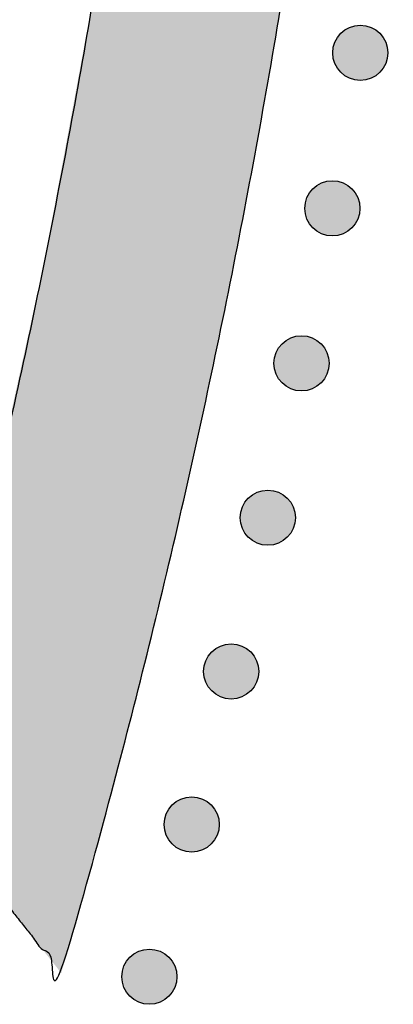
# Model space of a CAD drawing. Header units: millimetres. Extents: x -3873 to -97, y 912 to 4165.
# Tile 234 of 656: x -2815 to -2791, y 1305 to 1368. Entities that reach past the tile are written whole.
import ezdxf

# ---------------------------------------------------------------- set-up
doc = ezdxf.new("R2010")
doc.units = ezdxf.units.MM
doc.layers.add('pattern', color=7, linetype='Continuous', true_color=0x000000)

msp = doc.modelspace()

# ---------------------------------------------------------------- hatches: boundary and pattern name
at = {"layer": 'pattern'}
for points in [[(-2802.732, 1457.293), (-2803.015, 1439.786), (-2803.884, 1422.269), (-2805.338, 1404.772), (-2807.376, 1387.322), (-2809.996, 1369.951), (-2813.193, 1352.687), (-2816.96, 1335.558), (-2821.289, 1318.592), (-2812.087, 1307.002), (-2809.519, 1316.141), (-2807.111, 1325.334), (-2804.863, 1334.578), (-2802.777, 1343.866), (-2800.855, 1353.196), (-2799.097, 1362.563), (-2797.506, 1371.963), (-2796.081, 1381.391), (-2794.823, 1390.842), (-2793.733, 1400.313), (-2792.812, 1409.799), (-2792.059, 1419.295), (-2791.475, 1428.797), (-2791.059, 1438.301), (-2790.811, 1447.801), (-2790.803, 1466.807), (-2791.042, 1476.308), (-2791.45, 1485.812), (-2792.026, 1495.314), (-2792.771, 1504.811), (-2793.684, 1514.298), (-2794.765, 1523.77), (-2796.015, 1533.222), (-2797.431, 1542.651), (-2799.015, 1552.052), (-2800.764, 1561.421), (-2802.678, 1570.753), (-2804.756, 1580.043), (-2806.996, 1589.288), (-2809.396, 1598.483), (-2811.956, 1607.625), (-2821.168, 1596.043), (-2816.854, 1579.073), (-2813.102, 1561.941), (-2809.92, 1544.674), (-2807.315, 1527.3), (-2805.292, 1509.85), (-2803.853, 1492.351), (-2803, 1474.833), (-2802.732, 1457.326)], [(-2794.104, 1364.933), (-2794.076, 1364.906), (-2794.047, 1364.879), (-2794.017, 1364.852), (-2793.987, 1364.826), (-2793.955, 1364.8), (-2793.923, 1364.775), (-2793.889, 1364.75), (-2793.855, 1364.726), (-2793.82, 1364.703), (-2793.784, 1364.68), (-2793.748, 1364.658), (-2793.711, 1364.637), (-2793.673, 1364.616), (-2793.634, 1364.597), (-2793.595, 1364.578), (-2793.554, 1364.56), (-2793.514, 1364.543), (-2793.472, 1364.527), (-2793.43, 1364.512), (-2793.388, 1364.497), (-2793.345, 1364.484), (-2793.301, 1364.472), (-2793.258, 1364.461), (-2793.213, 1364.452), (-2793.169, 1364.443), (-2793.124, 1364.435), (-2793.078, 1364.429), (-2793.033, 1364.423), (-2792.987, 1364.419), (-2792.942, 1364.416), (-2792.896, 1364.414), (-2792.85, 1364.414), (-2792.804, 1364.414), (-2792.758, 1364.416), (-2792.712, 1364.419), (-2792.666, 1364.423), (-2792.621, 1364.429), (-2792.576, 1364.435), (-2792.531, 1364.443), (-2792.486, 1364.452), (-2792.442, 1364.461), (-2792.398, 1364.472), (-2792.354, 1364.484), (-2792.311, 1364.498), (-2792.269, 1364.512), (-2792.227, 1364.527), (-2792.186, 1364.543), (-2792.145, 1364.56), (-2792.105, 1364.578), (-2792.065, 1364.597), (-2792.027, 1364.616), (-2791.989, 1364.637), (-2791.951, 1364.658), (-2791.915, 1364.68), (-2791.879, 1364.703), (-2791.844, 1364.726), (-2791.81, 1364.75), (-2791.777, 1364.775), (-2791.745, 1364.8), (-2791.713, 1364.826), (-2791.682, 1364.852), (-2791.652, 1364.879), (-2791.623, 1364.906), (-2791.595, 1364.934), (-2791.568, 1364.962), (-2791.54, 1364.991), (-2791.514, 1365.021), (-2791.487, 1365.051), (-2791.462, 1365.083), (-2791.436, 1365.116), (-2791.412, 1365.149), (-2791.388, 1365.183), (-2791.364, 1365.218), (-2791.342, 1365.254), (-2791.32, 1365.29), (-2791.298, 1365.327), (-2791.278, 1365.365), (-2791.258, 1365.404), (-2791.239, 1365.444), (-2791.221, 1365.484), (-2791.204, 1365.524), (-2791.188, 1365.566), (-2791.173, 1365.608), (-2791.159, 1365.65), (-2791.146, 1365.693), (-2791.134, 1365.737), (-2791.123, 1365.78), (-2791.113, 1365.825), (-2791.104, 1365.869), (-2791.097, 1365.914), (-2791.09, 1365.96), (-2791.085, 1366.005), (-2791.081, 1366.051), (-2791.078, 1366.097), (-2791.076, 1366.142), (-2791.076, 1366.188), (-2791.076, 1366.234), (-2791.078, 1366.28), (-2791.081, 1366.326), (-2791.085, 1366.372), (-2791.09, 1366.417), (-2791.097, 1366.462), (-2791.104, 1366.507), (-2791.113, 1366.552), (-2791.123, 1366.596), (-2791.134, 1366.64), (-2791.146, 1366.684), (-2791.159, 1366.727), (-2791.173, 1366.769), (-2791.188, 1366.811), (-2791.205, 1366.852), (-2791.222, 1366.893), (-2791.24, 1366.933), (-2791.258, 1366.973), (-2791.278, 1367.011), (-2791.299, 1367.049), (-2791.32, 1367.087), (-2791.342, 1367.123), (-2791.365, 1367.159), (-2791.388, 1367.194), (-2791.412, 1367.228), (-2791.437, 1367.261), (-2791.462, 1367.294), (-2791.488, 1367.325), (-2791.514, 1367.356), (-2791.541, 1367.386), (-2791.568, 1367.415), (-2791.595, 1367.443), (-2791.623, 1367.47), (-2791.653, 1367.498), (-2791.682, 1367.524), (-2791.713, 1367.551), (-2791.745, 1367.576), (-2791.777, 1367.602), (-2791.81, 1367.626), (-2791.845, 1367.65), (-2791.88, 1367.674), (-2791.915, 1367.696), (-2791.952, 1367.718), (-2791.989, 1367.74), (-2792.027, 1367.76), (-2792.066, 1367.78), (-2792.105, 1367.799), (-2792.145, 1367.817), (-2792.186, 1367.834), (-2792.227, 1367.85), (-2792.269, 1367.865), (-2792.312, 1367.879), (-2792.355, 1367.892), (-2792.398, 1367.904), (-2792.442, 1367.915), (-2792.486, 1367.925), (-2792.531, 1367.934), (-2792.576, 1367.941), (-2792.621, 1367.948), (-2792.667, 1367.953), (-2792.712, 1367.957), (-2792.758, 1367.96), (-2792.804, 1367.962), (-2792.85, 1367.963), (-2792.896, 1367.962), (-2792.942, 1367.96), (-2792.988, 1367.957), (-2793.033, 1367.953), (-2793.079, 1367.948), (-2793.124, 1367.941), (-2793.169, 1367.934), (-2793.214, 1367.925), (-2793.258, 1367.915), (-2793.302, 1367.904), (-2793.345, 1367.892), (-2793.388, 1367.879), (-2793.431, 1367.865), (-2793.473, 1367.85), (-2793.514, 1367.834), (-2793.555, 1367.817), (-2793.595, 1367.799), (-2793.634, 1367.78), (-2793.673, 1367.76), (-2793.711, 1367.74), (-2793.748, 1367.718), (-2793.785, 1367.696), (-2793.82, 1367.674), (-2793.855, 1367.65), (-2793.889, 1367.626), (-2793.923, 1367.601), (-2793.955, 1367.576), (-2793.987, 1367.55), (-2794.018, 1367.524), (-2794.047, 1367.497), (-2794.076, 1367.47), (-2794.105, 1367.443), (-2794.132, 1367.415), (-2794.159, 1367.386), (-2794.186, 1367.356), (-2794.212, 1367.325), (-2794.238, 1367.293), (-2794.263, 1367.261), (-2794.288, 1367.228), (-2794.312, 1367.193), (-2794.335, 1367.159), (-2794.358, 1367.123), (-2794.38, 1367.086), (-2794.401, 1367.049), (-2794.422, 1367.011), (-2794.442, 1366.972), (-2794.46, 1366.933), (-2794.478, 1366.893), (-2794.495, 1366.852), (-2794.511, 1366.811), (-2794.527, 1366.769), (-2794.541, 1366.726), (-2794.554, 1366.683), (-2794.566, 1366.64), (-2794.577, 1366.596), (-2794.587, 1366.552), (-2794.595, 1366.507), (-2794.603, 1366.462), (-2794.609, 1366.417), (-2794.615, 1366.371), (-2794.619, 1366.326), (-2794.622, 1366.28), (-2794.624, 1366.234), (-2794.624, 1366.188), (-2794.624, 1366.142), (-2794.622, 1366.096), (-2794.619, 1366.05), (-2794.615, 1366.005), (-2794.609, 1365.959), (-2794.603, 1365.914), (-2794.595, 1365.869), (-2794.586, 1365.824), (-2794.577, 1365.78), (-2794.566, 1365.736), (-2794.554, 1365.693), (-2794.541, 1365.65), (-2794.526, 1365.607), (-2794.511, 1365.565), (-2794.495, 1365.524), (-2794.478, 1365.483), (-2794.46, 1365.443), (-2794.441, 1365.404), (-2794.422, 1365.365), (-2794.401, 1365.327), (-2794.38, 1365.29), (-2794.358, 1365.253), (-2794.335, 1365.218), (-2794.312, 1365.183), (-2794.288, 1365.149), (-2794.263, 1365.115), (-2794.238, 1365.083), (-2794.212, 1365.051), (-2794.186, 1365.021), (-2794.159, 1364.991), (-2794.132, 1364.962)], [(-2795.901, 1354.93), (-2795.873, 1354.902), (-2795.844, 1354.875), (-2795.814, 1354.849), (-2795.783, 1354.822), (-2795.752, 1354.797), (-2795.719, 1354.771), (-2795.686, 1354.747), (-2795.652, 1354.723), (-2795.617, 1354.699), (-2795.581, 1354.677), (-2795.545, 1354.654), (-2795.507, 1354.633), (-2795.469, 1354.613), (-2795.431, 1354.593), (-2795.391, 1354.574), (-2795.351, 1354.556), (-2795.31, 1354.539), (-2795.269, 1354.523), (-2795.227, 1354.508), (-2795.184, 1354.494), (-2795.142, 1354.481), (-2795.098, 1354.469), (-2795.054, 1354.458), (-2795.01, 1354.448), (-2794.965, 1354.439), (-2794.92, 1354.432), (-2794.875, 1354.425), (-2794.83, 1354.42), (-2794.784, 1354.416), (-2794.738, 1354.413), (-2794.692, 1354.411), (-2794.646, 1354.41), (-2794.6, 1354.411), (-2794.554, 1354.413), (-2794.509, 1354.416), (-2794.463, 1354.42), (-2794.418, 1354.425), (-2794.372, 1354.432), (-2794.327, 1354.439), (-2794.283, 1354.448), (-2794.238, 1354.458), (-2794.194, 1354.469), (-2794.151, 1354.481), (-2794.108, 1354.494), (-2794.066, 1354.508), (-2794.024, 1354.523), (-2793.982, 1354.539), (-2793.942, 1354.556), (-2793.901, 1354.574), (-2793.862, 1354.593), (-2793.823, 1354.613), (-2793.785, 1354.633), (-2793.748, 1354.655), (-2793.712, 1354.677), (-2793.676, 1354.699), (-2793.641, 1354.723), (-2793.607, 1354.747), (-2793.574, 1354.772), (-2793.541, 1354.797), (-2793.509, 1354.823), (-2793.479, 1354.849), (-2793.449, 1354.875), (-2793.42, 1354.903), (-2793.392, 1354.93), (-2793.364, 1354.958), (-2793.337, 1354.987), (-2793.31, 1355.017), (-2793.284, 1355.048), (-2793.258, 1355.08), (-2793.233, 1355.112), (-2793.208, 1355.145), (-2793.184, 1355.179), (-2793.161, 1355.214), (-2793.138, 1355.25), (-2793.116, 1355.287), (-2793.095, 1355.324), (-2793.074, 1355.362), (-2793.055, 1355.401), (-2793.036, 1355.44), (-2793.018, 1355.48), (-2793.001, 1355.521), (-2792.985, 1355.562), (-2792.97, 1355.604), (-2792.956, 1355.647), (-2792.943, 1355.69), (-2792.931, 1355.733), (-2792.92, 1355.777), (-2792.91, 1355.821), (-2792.901, 1355.866), (-2792.893, 1355.911), (-2792.887, 1355.956), (-2792.882, 1356.002), (-2792.877, 1356.047), (-2792.874, 1356.093), (-2792.873, 1356.139), (-2792.872, 1356.185), (-2792.873, 1356.231), (-2792.874, 1356.277), (-2792.877, 1356.322), (-2792.882, 1356.368), (-2792.887, 1356.414), (-2792.893, 1356.459), (-2792.901, 1356.504), (-2792.91, 1356.548), (-2792.92, 1356.593), (-2792.931, 1356.637), (-2792.943, 1356.68), (-2792.956, 1356.723), (-2792.97, 1356.766), (-2792.985, 1356.807), (-2793.001, 1356.849), (-2793.018, 1356.89), (-2793.036, 1356.93), (-2793.055, 1356.969), (-2793.075, 1357.008), (-2793.095, 1357.046), (-2793.116, 1357.083), (-2793.138, 1357.12), (-2793.161, 1357.155), (-2793.185, 1357.19), (-2793.209, 1357.224), (-2793.233, 1357.258), (-2793.258, 1357.29), (-2793.284, 1357.322), (-2793.31, 1357.352), (-2793.337, 1357.382), (-2793.364, 1357.411), (-2793.392, 1357.439), (-2793.42, 1357.467), (-2793.449, 1357.494), (-2793.479, 1357.521), (-2793.51, 1357.547), (-2793.541, 1357.573), (-2793.574, 1357.598), (-2793.607, 1357.623), (-2793.641, 1357.647), (-2793.676, 1357.67), (-2793.712, 1357.693), (-2793.748, 1357.715), (-2793.786, 1357.736), (-2793.824, 1357.757), (-2793.862, 1357.776), (-2793.902, 1357.795), (-2793.942, 1357.813), (-2793.983, 1357.83), (-2794.024, 1357.846), (-2794.066, 1357.861), (-2794.108, 1357.875), (-2794.151, 1357.889), (-2794.195, 1357.901), (-2794.239, 1357.912), (-2794.283, 1357.921), (-2794.328, 1357.93), (-2794.373, 1357.938), (-2794.418, 1357.944), (-2794.463, 1357.95), (-2794.509, 1357.954), (-2794.555, 1357.957), (-2794.601, 1357.958), (-2794.647, 1357.959), (-2794.692, 1357.958), (-2794.738, 1357.957), (-2794.784, 1357.954), (-2794.83, 1357.95), (-2794.875, 1357.944), (-2794.921, 1357.938), (-2794.965, 1357.93), (-2795.01, 1357.921), (-2795.054, 1357.911), (-2795.098, 1357.901), (-2795.142, 1357.888), (-2795.185, 1357.875), (-2795.227, 1357.861), (-2795.269, 1357.846), (-2795.311, 1357.83), (-2795.351, 1357.813), (-2795.391, 1357.795), (-2795.431, 1357.776), (-2795.47, 1357.757), (-2795.508, 1357.736), (-2795.545, 1357.715), (-2795.581, 1357.693), (-2795.617, 1357.67), (-2795.652, 1357.647), (-2795.686, 1357.623), (-2795.719, 1357.598), (-2795.752, 1357.573), (-2795.783, 1357.547), (-2795.814, 1357.521), (-2795.844, 1357.494), (-2795.873, 1357.467), (-2795.901, 1357.439), (-2795.929, 1357.411), (-2795.956, 1357.382), (-2795.983, 1357.352), (-2796.009, 1357.321), (-2796.035, 1357.29), (-2796.06, 1357.257), (-2796.084, 1357.224), (-2796.108, 1357.19), (-2796.132, 1357.155), (-2796.155, 1357.119), (-2796.177, 1357.083), (-2796.198, 1357.046), (-2796.218, 1357.008), (-2796.238, 1356.969), (-2796.257, 1356.929), (-2796.275, 1356.889), (-2796.292, 1356.849), (-2796.308, 1356.807), (-2796.323, 1356.765), (-2796.337, 1356.723), (-2796.35, 1356.68), (-2796.362, 1356.636), (-2796.373, 1356.592), (-2796.383, 1356.548), (-2796.392, 1356.503), (-2796.399, 1356.459), (-2796.406, 1356.413), (-2796.411, 1356.368), (-2796.415, 1356.322), (-2796.418, 1356.276), (-2796.42, 1356.23), (-2796.421, 1356.185), (-2796.42, 1356.139), (-2796.418, 1356.093), (-2796.415, 1356.047), (-2796.411, 1356.001), (-2796.406, 1355.956), (-2796.399, 1355.911), (-2796.392, 1355.866), (-2796.383, 1355.821), (-2796.373, 1355.777), (-2796.362, 1355.733), (-2796.35, 1355.689), (-2796.337, 1355.646), (-2796.323, 1355.604), (-2796.308, 1355.562), (-2796.292, 1355.521), (-2796.275, 1355.48), (-2796.257, 1355.44), (-2796.238, 1355.4), (-2796.218, 1355.362), (-2796.198, 1355.324), (-2796.176, 1355.286), (-2796.154, 1355.25), (-2796.132, 1355.214), (-2796.108, 1355.179), (-2796.084, 1355.145), (-2796.06, 1355.112), (-2796.034, 1355.079), (-2796.009, 1355.048), (-2795.982, 1355.017), (-2795.956, 1354.987), (-2795.928, 1354.958)], [(-2797.884, 1344.962), (-2797.856, 1344.934), (-2797.827, 1344.907), (-2797.797, 1344.88), (-2797.766, 1344.854), (-2797.735, 1344.828), (-2797.702, 1344.803), (-2797.669, 1344.779), (-2797.635, 1344.754), (-2797.6, 1344.731), (-2797.564, 1344.708), (-2797.528, 1344.686), (-2797.491, 1344.665), (-2797.453, 1344.645), (-2797.414, 1344.625), (-2797.374, 1344.606), (-2797.334, 1344.588), (-2797.294, 1344.571), (-2797.252, 1344.555), (-2797.21, 1344.54), (-2797.168, 1344.526), (-2797.125, 1344.513), (-2797.081, 1344.501), (-2797.037, 1344.49), (-2796.993, 1344.48), (-2796.948, 1344.471), (-2796.904, 1344.463), (-2796.858, 1344.457), (-2796.813, 1344.452), (-2796.767, 1344.448), (-2796.721, 1344.445), (-2796.675, 1344.443), (-2796.63, 1344.442), (-2796.584, 1344.443), (-2796.538, 1344.445), (-2796.492, 1344.448), (-2796.446, 1344.452), (-2796.401, 1344.457), (-2796.356, 1344.464), (-2796.311, 1344.471), (-2796.266, 1344.48), (-2796.222, 1344.49), (-2796.178, 1344.501), (-2796.134, 1344.513), (-2796.091, 1344.526), (-2796.049, 1344.54), (-2796.007, 1344.555), (-2795.966, 1344.571), (-2795.925, 1344.588), (-2795.885, 1344.606), (-2795.845, 1344.625), (-2795.807, 1344.645), (-2795.769, 1344.665), (-2795.731, 1344.686), (-2795.695, 1344.709), (-2795.659, 1344.731), (-2795.624, 1344.755), (-2795.59, 1344.779), (-2795.557, 1344.803), (-2795.524, 1344.829), (-2795.493, 1344.854), (-2795.462, 1344.881), (-2795.432, 1344.907), (-2795.403, 1344.934), (-2795.375, 1344.962), (-2795.347, 1344.99), (-2795.32, 1345.019), (-2795.294, 1345.049), (-2795.267, 1345.08), (-2795.242, 1345.111), (-2795.216, 1345.144), (-2795.192, 1345.177), (-2795.168, 1345.211), (-2795.144, 1345.246), (-2795.122, 1345.282), (-2795.099, 1345.318), (-2795.078, 1345.356), (-2795.058, 1345.394), (-2795.038, 1345.432), (-2795.019, 1345.472), (-2795.001, 1345.512), (-2794.984, 1345.553), (-2794.968, 1345.594), (-2794.953, 1345.636), (-2794.939, 1345.678), (-2794.926, 1345.721), (-2794.914, 1345.765), (-2794.903, 1345.809), (-2794.893, 1345.853), (-2794.884, 1345.898), (-2794.877, 1345.943), (-2794.87, 1345.988), (-2794.865, 1346.033), (-2794.861, 1346.079), (-2794.858, 1346.125), (-2794.856, 1346.171), (-2794.855, 1346.217), (-2794.856, 1346.263), (-2794.858, 1346.309), (-2794.861, 1346.354), (-2794.865, 1346.4), (-2794.87, 1346.445), (-2794.877, 1346.491), (-2794.884, 1346.536), (-2794.893, 1346.58), (-2794.903, 1346.625), (-2794.914, 1346.668), (-2794.926, 1346.712), (-2794.939, 1346.755), (-2794.953, 1346.797), (-2794.968, 1346.839), (-2794.984, 1346.881), (-2795.001, 1346.921), (-2795.019, 1346.961), (-2795.038, 1347.001), (-2795.058, 1347.04), (-2795.078, 1347.078), (-2795.1, 1347.115), (-2795.122, 1347.151), (-2795.144, 1347.187), (-2795.168, 1347.222), (-2795.192, 1347.256), (-2795.217, 1347.289), (-2795.242, 1347.322), (-2795.268, 1347.353), (-2795.294, 1347.384), (-2795.321, 1347.414), (-2795.348, 1347.443), (-2795.375, 1347.471), (-2795.403, 1347.499), (-2795.432, 1347.526), (-2795.462, 1347.553), (-2795.493, 1347.579), (-2795.525, 1347.605), (-2795.557, 1347.63), (-2795.59, 1347.655), (-2795.624, 1347.679), (-2795.659, 1347.702), (-2795.695, 1347.725), (-2795.732, 1347.747), (-2795.769, 1347.768), (-2795.807, 1347.789), (-2795.846, 1347.808), (-2795.885, 1347.827), (-2795.925, 1347.845), (-2795.966, 1347.862), (-2796.007, 1347.878), (-2796.049, 1347.893), (-2796.092, 1347.907), (-2796.135, 1347.92), (-2796.178, 1347.932), (-2796.222, 1347.943), (-2796.266, 1347.953), (-2796.311, 1347.962), (-2796.356, 1347.97), (-2796.401, 1347.976), (-2796.447, 1347.981), (-2796.492, 1347.986), (-2796.538, 1347.988), (-2796.584, 1347.99), (-2796.63, 1347.991), (-2796.676, 1347.99), (-2796.722, 1347.988), (-2796.767, 1347.986), (-2796.813, 1347.981), (-2796.859, 1347.976), (-2796.904, 1347.97), (-2796.949, 1347.962), (-2796.993, 1347.953), (-2797.038, 1347.943), (-2797.082, 1347.932), (-2797.125, 1347.92), (-2797.168, 1347.907), (-2797.211, 1347.893), (-2797.252, 1347.878), (-2797.294, 1347.862), (-2797.335, 1347.845), (-2797.375, 1347.827), (-2797.414, 1347.808), (-2797.453, 1347.788), (-2797.491, 1347.768), (-2797.528, 1347.747), (-2797.565, 1347.725), (-2797.6, 1347.702), (-2797.635, 1347.678), (-2797.669, 1347.654), (-2797.703, 1347.63), (-2797.735, 1347.605), (-2797.767, 1347.579), (-2797.797, 1347.552), (-2797.827, 1347.526), (-2797.856, 1347.499), (-2797.884, 1347.471), (-2797.912, 1347.443), (-2797.939, 1347.414), (-2797.966, 1347.384), (-2797.992, 1347.353), (-2798.018, 1347.322), (-2798.043, 1347.289), (-2798.068, 1347.256), (-2798.092, 1347.222), (-2798.115, 1347.187), (-2798.138, 1347.151), (-2798.16, 1347.115), (-2798.181, 1347.077), (-2798.202, 1347.039), (-2798.221, 1347.001), (-2798.24, 1346.961), (-2798.258, 1346.921), (-2798.275, 1346.88), (-2798.291, 1346.839), (-2798.306, 1346.797), (-2798.32, 1346.755), (-2798.334, 1346.712), (-2798.346, 1346.668), (-2798.357, 1346.624), (-2798.366, 1346.58), (-2798.375, 1346.535), (-2798.383, 1346.49), (-2798.389, 1346.445), (-2798.395, 1346.4), (-2798.399, 1346.354), (-2798.402, 1346.308), (-2798.403, 1346.262), (-2798.404, 1346.216), (-2798.403, 1346.17), (-2798.402, 1346.125), (-2798.399, 1346.079), (-2798.395, 1346.033), (-2798.389, 1345.988), (-2798.383, 1345.942), (-2798.375, 1345.897), (-2798.366, 1345.853), (-2798.356, 1345.809), (-2798.346, 1345.765), (-2798.333, 1345.721), (-2798.32, 1345.678), (-2798.306, 1345.636), (-2798.291, 1345.594), (-2798.275, 1345.552), (-2798.258, 1345.512), (-2798.24, 1345.472), (-2798.221, 1345.432), (-2798.202, 1345.393), (-2798.181, 1345.355), (-2798.16, 1345.318), (-2798.138, 1345.282), (-2798.115, 1345.246), (-2798.092, 1345.211), (-2798.068, 1345.177), (-2798.043, 1345.144), (-2798.018, 1345.111), (-2797.992, 1345.08), (-2797.966, 1345.049), (-2797.939, 1345.019), (-2797.912, 1344.99)], [(-2800.054, 1335.032), (-2800.025, 1335.005), (-2799.996, 1334.978), (-2799.967, 1334.951), (-2799.936, 1334.925), (-2799.904, 1334.899), (-2799.872, 1334.874), (-2799.838, 1334.849), (-2799.804, 1334.825), (-2799.769, 1334.802), (-2799.734, 1334.779), (-2799.697, 1334.757), (-2799.66, 1334.736), (-2799.622, 1334.715), (-2799.583, 1334.696), (-2799.544, 1334.677), (-2799.504, 1334.659), (-2799.463, 1334.642), (-2799.422, 1334.626), (-2799.38, 1334.611), (-2799.337, 1334.596), (-2799.294, 1334.583), (-2799.251, 1334.571), (-2799.207, 1334.56), (-2799.163, 1334.551), (-2799.118, 1334.542), (-2799.073, 1334.534), (-2799.028, 1334.528), (-2798.982, 1334.522), (-2798.937, 1334.518), (-2798.891, 1334.515), (-2798.845, 1334.514), (-2798.799, 1334.513), (-2798.753, 1334.514), (-2798.707, 1334.515), (-2798.661, 1334.518), (-2798.616, 1334.522), (-2798.57, 1334.528), (-2798.525, 1334.534), (-2798.48, 1334.542), (-2798.435, 1334.551), (-2798.391, 1334.56), (-2798.347, 1334.571), (-2798.304, 1334.583), (-2798.261, 1334.597), (-2798.218, 1334.611), (-2798.176, 1334.626), (-2798.135, 1334.642), (-2798.094, 1334.659), (-2798.054, 1334.677), (-2798.015, 1334.696), (-2797.976, 1334.715), (-2797.938, 1334.736), (-2797.901, 1334.757), (-2797.864, 1334.779), (-2797.828, 1334.802), (-2797.794, 1334.825), (-2797.759, 1334.849), (-2797.726, 1334.874), (-2797.694, 1334.899), (-2797.662, 1334.925), (-2797.631, 1334.951), (-2797.602, 1334.978), (-2797.573, 1335.005), (-2797.544, 1335.033), (-2797.517, 1335.061), (-2797.49, 1335.09), (-2797.463, 1335.12), (-2797.437, 1335.151), (-2797.411, 1335.182), (-2797.386, 1335.215), (-2797.361, 1335.248), (-2797.337, 1335.282), (-2797.314, 1335.317), (-2797.291, 1335.353), (-2797.269, 1335.389), (-2797.248, 1335.426), (-2797.227, 1335.464), (-2797.207, 1335.503), (-2797.189, 1335.543), (-2797.171, 1335.583), (-2797.154, 1335.623), (-2797.138, 1335.665), (-2797.122, 1335.707), (-2797.108, 1335.749), (-2797.095, 1335.792), (-2797.083, 1335.836), (-2797.072, 1335.879), (-2797.062, 1335.924), (-2797.054, 1335.968), (-2797.046, 1336.013), (-2797.04, 1336.059), (-2797.034, 1336.104), (-2797.03, 1336.15), (-2797.027, 1336.196), (-2797.025, 1336.241), (-2797.025, 1336.287), (-2797.025, 1336.333), (-2797.027, 1336.379), (-2797.03, 1336.425), (-2797.034, 1336.471), (-2797.04, 1336.516), (-2797.046, 1336.561), (-2797.054, 1336.606), (-2797.062, 1336.651), (-2797.072, 1336.695), (-2797.083, 1336.739), (-2797.095, 1336.783), (-2797.108, 1336.826), (-2797.123, 1336.868), (-2797.138, 1336.91), (-2797.154, 1336.951), (-2797.171, 1336.992), (-2797.189, 1337.032), (-2797.208, 1337.072), (-2797.227, 1337.11), (-2797.248, 1337.148), (-2797.269, 1337.186), (-2797.291, 1337.222), (-2797.314, 1337.258), (-2797.337, 1337.293), (-2797.361, 1337.327), (-2797.386, 1337.36), (-2797.411, 1337.393), (-2797.437, 1337.424), (-2797.463, 1337.455), (-2797.49, 1337.485), (-2797.517, 1337.514), (-2797.545, 1337.542), (-2797.573, 1337.569), (-2797.602, 1337.597), (-2797.632, 1337.623), (-2797.662, 1337.65), (-2797.694, 1337.675), (-2797.726, 1337.701), (-2797.76, 1337.725), (-2797.794, 1337.749), (-2797.829, 1337.773), (-2797.864, 1337.795), (-2797.901, 1337.817), (-2797.938, 1337.839), (-2797.976, 1337.859), (-2798.015, 1337.879), (-2798.054, 1337.898), (-2798.094, 1337.916), (-2798.135, 1337.933), (-2798.177, 1337.949), (-2798.219, 1337.964), (-2798.261, 1337.978), (-2798.304, 1337.991), (-2798.347, 1338.003), (-2798.391, 1338.014), (-2798.436, 1338.024), (-2798.48, 1338.033), (-2798.525, 1338.04), (-2798.571, 1338.047), (-2798.616, 1338.052), (-2798.662, 1338.056), (-2798.707, 1338.059), (-2798.753, 1338.061), (-2798.799, 1338.062), (-2798.845, 1338.061), (-2798.891, 1338.059), (-2798.937, 1338.056), (-2798.982, 1338.052), (-2799.028, 1338.047), (-2799.073, 1338.04), (-2799.118, 1338.033), (-2799.163, 1338.024), (-2799.207, 1338.014), (-2799.251, 1338.003), (-2799.294, 1337.991), (-2799.337, 1337.978), (-2799.38, 1337.964), (-2799.422, 1337.949), (-2799.463, 1337.933), (-2799.504, 1337.916), (-2799.544, 1337.898), (-2799.583, 1337.879), (-2799.622, 1337.859), (-2799.66, 1337.839), (-2799.697, 1337.817), (-2799.734, 1337.795), (-2799.77, 1337.773), (-2799.805, 1337.749), (-2799.839, 1337.725), (-2799.872, 1337.7), (-2799.904, 1337.675), (-2799.936, 1337.649), (-2799.967, 1337.623), (-2799.997, 1337.596), (-2800.026, 1337.569), (-2800.054, 1337.542), (-2800.081, 1337.514), (-2800.108, 1337.485), (-2800.135, 1337.455), (-2800.161, 1337.424), (-2800.187, 1337.392), (-2800.212, 1337.36), (-2800.237, 1337.327), (-2800.261, 1337.292), (-2800.285, 1337.258), (-2800.307, 1337.222), (-2800.329, 1337.185), (-2800.351, 1337.148), (-2800.371, 1337.11), (-2800.391, 1337.071), (-2800.41, 1337.032), (-2800.428, 1336.992), (-2800.445, 1336.951), (-2800.461, 1336.91), (-2800.476, 1336.868), (-2800.49, 1336.825), (-2800.503, 1336.782), (-2800.515, 1336.739), (-2800.526, 1336.695), (-2800.536, 1336.651), (-2800.545, 1336.606), (-2800.552, 1336.561), (-2800.559, 1336.516), (-2800.564, 1336.47), (-2800.568, 1336.425), (-2800.571, 1336.379), (-2800.573, 1336.333), (-2800.573, 1336.287), (-2800.573, 1336.241), (-2800.571, 1336.195), (-2800.568, 1336.149), (-2800.564, 1336.104), (-2800.559, 1336.058), (-2800.552, 1336.013), (-2800.544, 1335.968), (-2800.536, 1335.924), (-2800.526, 1335.879), (-2800.515, 1335.835), (-2800.503, 1335.792), (-2800.49, 1335.749), (-2800.476, 1335.706), (-2800.461, 1335.664), (-2800.444, 1335.623), (-2800.427, 1335.582), (-2800.409, 1335.542), (-2800.391, 1335.503), (-2800.371, 1335.464), (-2800.35, 1335.426), (-2800.329, 1335.389), (-2800.307, 1335.352), (-2800.284, 1335.317), (-2800.261, 1335.282), (-2800.237, 1335.248), (-2800.212, 1335.214), (-2800.187, 1335.182), (-2800.161, 1335.15), (-2800.135, 1335.12), (-2800.108, 1335.09), (-2800.081, 1335.061)], [(-2802.408, 1325.145), (-2802.38, 1325.118), (-2802.351, 1325.091), (-2802.321, 1325.064), (-2802.29, 1325.038), (-2802.259, 1325.012), (-2802.226, 1324.987), (-2802.193, 1324.962), (-2802.159, 1324.938), (-2802.124, 1324.915), (-2802.088, 1324.892), (-2802.052, 1324.87), (-2802.015, 1324.849), (-2801.977, 1324.828), (-2801.938, 1324.809), (-2801.898, 1324.79), (-2801.858, 1324.772), (-2801.818, 1324.755), (-2801.776, 1324.739), (-2801.734, 1324.724), (-2801.692, 1324.709), (-2801.649, 1324.696), (-2801.605, 1324.684), (-2801.561, 1324.673), (-2801.517, 1324.664), (-2801.473, 1324.655), (-2801.428, 1324.647), (-2801.382, 1324.641), (-2801.337, 1324.635), (-2801.291, 1324.631), (-2801.245, 1324.628), (-2801.2, 1324.626), (-2801.154, 1324.626), (-2801.108, 1324.626), (-2801.062, 1324.628), (-2801.016, 1324.631), (-2800.97, 1324.635), (-2800.925, 1324.641), (-2800.88, 1324.647), (-2800.835, 1324.655), (-2800.79, 1324.664), (-2800.746, 1324.673), (-2800.702, 1324.684), (-2800.658, 1324.696), (-2800.615, 1324.71), (-2800.573, 1324.724), (-2800.531, 1324.739), (-2800.49, 1324.755), (-2800.449, 1324.772), (-2800.409, 1324.79), (-2800.369, 1324.809), (-2800.331, 1324.828), (-2800.293, 1324.849), (-2800.255, 1324.87), (-2800.219, 1324.892), (-2800.183, 1324.915), (-2800.148, 1324.938), (-2800.114, 1324.962), (-2800.081, 1324.987), (-2800.048, 1325.012), (-2800.017, 1325.038), (-2799.986, 1325.064), (-2799.956, 1325.091), (-2799.927, 1325.118), (-2799.899, 1325.146), (-2799.871, 1325.174), (-2799.844, 1325.203), (-2799.818, 1325.233), (-2799.791, 1325.263), (-2799.766, 1325.295), (-2799.74, 1325.328), (-2799.716, 1325.361), (-2799.692, 1325.395), (-2799.668, 1325.43), (-2799.646, 1325.466), (-2799.624, 1325.502), (-2799.602, 1325.539), (-2799.582, 1325.577), (-2799.562, 1325.616), (-2799.543, 1325.656), (-2799.525, 1325.696), (-2799.508, 1325.736), (-2799.492, 1325.778), (-2799.477, 1325.82), (-2799.463, 1325.862), (-2799.45, 1325.905), (-2799.438, 1325.949), (-2799.427, 1325.992), (-2799.417, 1326.037), (-2799.408, 1326.081), (-2799.401, 1326.126), (-2799.394, 1326.172), (-2799.389, 1326.217), (-2799.385, 1326.263), (-2799.382, 1326.309), (-2799.38, 1326.354), (-2799.379, 1326.4), (-2799.38, 1326.446), (-2799.382, 1326.492), (-2799.385, 1326.538), (-2799.389, 1326.584), (-2799.394, 1326.629), (-2799.401, 1326.674), (-2799.408, 1326.719), (-2799.417, 1326.764), (-2799.427, 1326.808), (-2799.438, 1326.852), (-2799.45, 1326.896), (-2799.463, 1326.939), (-2799.477, 1326.981), (-2799.492, 1327.023), (-2799.508, 1327.064), (-2799.525, 1327.105), (-2799.543, 1327.145), (-2799.562, 1327.185), (-2799.582, 1327.223), (-2799.602, 1327.261), (-2799.624, 1327.299), (-2799.646, 1327.335), (-2799.668, 1327.371), (-2799.692, 1327.406), (-2799.716, 1327.44), (-2799.741, 1327.473), (-2799.766, 1327.506), (-2799.792, 1327.537), (-2799.818, 1327.568), (-2799.845, 1327.598), (-2799.872, 1327.627), (-2799.899, 1327.655), (-2799.927, 1327.682), (-2799.956, 1327.71), (-2799.986, 1327.736), (-2800.017, 1327.763), (-2800.049, 1327.788), (-2800.081, 1327.814), (-2800.114, 1327.838), (-2800.148, 1327.862), (-2800.183, 1327.886), (-2800.219, 1327.908), (-2800.256, 1327.93), (-2800.293, 1327.952), (-2800.331, 1327.972), (-2800.37, 1327.992), (-2800.409, 1328.011), (-2800.449, 1328.029), (-2800.49, 1328.046), (-2800.531, 1328.062), (-2800.573, 1328.077), (-2800.616, 1328.091), (-2800.659, 1328.104), (-2800.702, 1328.116), (-2800.746, 1328.127), (-2800.79, 1328.137), (-2800.835, 1328.146), (-2800.88, 1328.153), (-2800.925, 1328.16), (-2800.971, 1328.165), (-2801.016, 1328.169), (-2801.062, 1328.172), (-2801.108, 1328.174), (-2801.154, 1328.175), (-2801.2, 1328.174), (-2801.246, 1328.172), (-2801.291, 1328.169), (-2801.337, 1328.165), (-2801.383, 1328.16), (-2801.428, 1328.153), (-2801.473, 1328.146), (-2801.517, 1328.137), (-2801.562, 1328.127), (-2801.606, 1328.116), (-2801.649, 1328.104), (-2801.692, 1328.091), (-2801.735, 1328.077), (-2801.777, 1328.062), (-2801.818, 1328.046), (-2801.859, 1328.029), (-2801.899, 1328.011), (-2801.938, 1327.992), (-2801.977, 1327.972), (-2802.015, 1327.952), (-2802.052, 1327.93), (-2802.089, 1327.908), (-2802.124, 1327.886), (-2802.159, 1327.862), (-2802.193, 1327.838), (-2802.227, 1327.813), (-2802.259, 1327.788), (-2802.291, 1327.762), (-2802.321, 1327.736), (-2802.351, 1327.709), (-2802.38, 1327.682), (-2802.408, 1327.655), (-2802.436, 1327.627), (-2802.463, 1327.598), (-2802.49, 1327.568), (-2802.516, 1327.537), (-2802.542, 1327.505), (-2802.567, 1327.473), (-2802.592, 1327.44), (-2802.616, 1327.405), (-2802.639, 1327.371), (-2802.662, 1327.335), (-2802.684, 1327.298), (-2802.705, 1327.261), (-2802.726, 1327.223), (-2802.745, 1327.184), (-2802.764, 1327.145), (-2802.782, 1327.105), (-2802.799, 1327.064), (-2802.815, 1327.023), (-2802.83, 1326.981), (-2802.845, 1326.938), (-2802.858, 1326.895), (-2802.87, 1326.852), (-2802.881, 1326.808), (-2802.89, 1326.764), (-2802.899, 1326.719), (-2802.907, 1326.674), (-2802.913, 1326.629), (-2802.919, 1326.583), (-2802.923, 1326.538), (-2802.926, 1326.492), (-2802.927, 1326.446), (-2802.928, 1326.4), (-2802.927, 1326.354), (-2802.926, 1326.308), (-2802.923, 1326.262), (-2802.919, 1326.217), (-2802.913, 1326.171), (-2802.907, 1326.126), (-2802.899, 1326.081), (-2802.89, 1326.036), (-2802.881, 1325.992), (-2802.87, 1325.948), (-2802.858, 1325.905), (-2802.844, 1325.862), (-2802.83, 1325.819), (-2802.815, 1325.777), (-2802.799, 1325.736), (-2802.782, 1325.695), (-2802.764, 1325.655), (-2802.745, 1325.616), (-2802.726, 1325.577), (-2802.705, 1325.539), (-2802.684, 1325.502), (-2802.662, 1325.465), (-2802.639, 1325.43), (-2802.616, 1325.395), (-2802.592, 1325.361), (-2802.567, 1325.327), (-2802.542, 1325.295), (-2802.516, 1325.263), (-2802.49, 1325.233), (-2802.463, 1325.203), (-2802.436, 1325.174)], [(-2804.947, 1315.304), (-2804.919, 1315.277), (-2804.89, 1315.25), (-2804.86, 1315.223), (-2804.83, 1315.197), (-2804.798, 1315.171), (-2804.766, 1315.146), (-2804.732, 1315.121), (-2804.698, 1315.097), (-2804.663, 1315.073), (-2804.628, 1315.051), (-2804.591, 1315.029), (-2804.554, 1315.007), (-2804.516, 1314.987), (-2804.477, 1314.967), (-2804.438, 1314.948), (-2804.397, 1314.931), (-2804.357, 1314.914), (-2804.315, 1314.897), (-2804.273, 1314.882), (-2804.231, 1314.868), (-2804.188, 1314.855), (-2804.145, 1314.843), (-2804.101, 1314.832), (-2804.056, 1314.822), (-2804.012, 1314.814), (-2803.967, 1314.806), (-2803.921, 1314.799), (-2803.876, 1314.794), (-2803.83, 1314.79), (-2803.785, 1314.787), (-2803.739, 1314.785), (-2803.693, 1314.785), (-2803.647, 1314.785), (-2803.601, 1314.787), (-2803.555, 1314.79), (-2803.51, 1314.794), (-2803.464, 1314.799), (-2803.419, 1314.806), (-2803.374, 1314.814), (-2803.329, 1314.822), (-2803.285, 1314.832), (-2803.241, 1314.843), (-2803.198, 1314.855), (-2803.155, 1314.868), (-2803.112, 1314.882), (-2803.07, 1314.898), (-2803.029, 1314.914), (-2802.988, 1314.931), (-2802.948, 1314.949), (-2802.909, 1314.967), (-2802.87, 1314.987), (-2802.832, 1315.008), (-2802.795, 1315.029), (-2802.758, 1315.051), (-2802.722, 1315.074), (-2802.687, 1315.097), (-2802.653, 1315.121), (-2802.62, 1315.146), (-2802.588, 1315.171), (-2802.556, 1315.197), (-2802.525, 1315.223), (-2802.495, 1315.25), (-2802.466, 1315.277), (-2802.438, 1315.304), (-2802.411, 1315.333), (-2802.383, 1315.362), (-2802.357, 1315.391), (-2802.331, 1315.422), (-2802.305, 1315.454), (-2802.28, 1315.486), (-2802.255, 1315.52), (-2802.231, 1315.554), (-2802.207, 1315.589), (-2802.185, 1315.624), (-2802.163, 1315.661), (-2802.141, 1315.698), (-2802.121, 1315.736), (-2802.101, 1315.775), (-2802.082, 1315.814), (-2802.064, 1315.854), (-2802.047, 1315.895), (-2802.031, 1315.936), (-2802.016, 1315.978), (-2802.002, 1316.021), (-2801.989, 1316.064), (-2801.977, 1316.107), (-2801.966, 1316.151), (-2801.956, 1316.196), (-2801.947, 1316.24), (-2801.94, 1316.285), (-2801.933, 1316.33), (-2801.928, 1316.376), (-2801.924, 1316.421), (-2801.921, 1316.467), (-2801.919, 1316.513), (-2801.919, 1316.559), (-2801.919, 1316.605), (-2801.921, 1316.651), (-2801.924, 1316.697), (-2801.928, 1316.742), (-2801.933, 1316.788), (-2801.94, 1316.833), (-2801.947, 1316.878), (-2801.956, 1316.923), (-2801.966, 1316.967), (-2801.977, 1317.011), (-2801.989, 1317.054), (-2802.002, 1317.097), (-2802.016, 1317.14), (-2802.031, 1317.182), (-2802.048, 1317.223), (-2802.065, 1317.264), (-2802.083, 1317.304), (-2802.101, 1317.343), (-2802.121, 1317.382), (-2802.142, 1317.42), (-2802.163, 1317.457), (-2802.185, 1317.494), (-2802.208, 1317.53), (-2802.231, 1317.564), (-2802.255, 1317.599), (-2802.28, 1317.632), (-2802.305, 1317.664), (-2802.331, 1317.696), (-2802.357, 1317.727), (-2802.384, 1317.757), (-2802.411, 1317.786), (-2802.438, 1317.814), (-2802.467, 1317.841), (-2802.496, 1317.868), (-2802.525, 1317.895), (-2802.556, 1317.921), (-2802.588, 1317.947), (-2802.62, 1317.972), (-2802.654, 1317.997), (-2802.688, 1318.021), (-2802.723, 1318.044), (-2802.758, 1318.067), (-2802.795, 1318.089), (-2802.832, 1318.11), (-2802.87, 1318.131), (-2802.909, 1318.151), (-2802.948, 1318.169), (-2802.988, 1318.187), (-2803.029, 1318.204), (-2803.07, 1318.22), (-2803.112, 1318.236), (-2803.155, 1318.25), (-2803.198, 1318.263), (-2803.241, 1318.275), (-2803.285, 1318.286), (-2803.329, 1318.296), (-2803.374, 1318.304), (-2803.419, 1318.312), (-2803.464, 1318.318), (-2803.51, 1318.324), (-2803.555, 1318.328), (-2803.601, 1318.331), (-2803.647, 1318.333), (-2803.693, 1318.333), (-2803.739, 1318.333), (-2803.785, 1318.331), (-2803.831, 1318.328), (-2803.876, 1318.324), (-2803.922, 1318.318), (-2803.967, 1318.312), (-2804.012, 1318.304), (-2804.057, 1318.296), (-2804.101, 1318.286), (-2804.145, 1318.275), (-2804.188, 1318.263), (-2804.231, 1318.25), (-2804.274, 1318.235), (-2804.316, 1318.22), (-2804.357, 1318.204), (-2804.398, 1318.187), (-2804.438, 1318.169), (-2804.477, 1318.15), (-2804.516, 1318.131), (-2804.554, 1318.11), (-2804.591, 1318.089), (-2804.628, 1318.067), (-2804.663, 1318.044), (-2804.698, 1318.021), (-2804.733, 1317.997), (-2804.766, 1317.972), (-2804.798, 1317.947), (-2804.83, 1317.921), (-2804.861, 1317.895), (-2804.89, 1317.868), (-2804.919, 1317.841), (-2804.948, 1317.813), (-2804.975, 1317.785), (-2805.002, 1317.756), (-2805.029, 1317.726), (-2805.055, 1317.696), (-2805.081, 1317.664), (-2805.106, 1317.632), (-2805.131, 1317.598), (-2805.155, 1317.564), (-2805.178, 1317.529), (-2805.201, 1317.494), (-2805.223, 1317.457), (-2805.244, 1317.42), (-2805.265, 1317.382), (-2805.285, 1317.343), (-2805.303, 1317.304), (-2805.321, 1317.264), (-2805.338, 1317.223), (-2805.354, 1317.181), (-2805.37, 1317.14), (-2805.384, 1317.097), (-2805.397, 1317.054), (-2805.409, 1317.011), (-2805.42, 1316.967), (-2805.43, 1316.922), (-2805.438, 1316.878), (-2805.446, 1316.833), (-2805.452, 1316.788), (-2805.458, 1316.742), (-2805.462, 1316.696), (-2805.465, 1316.651), (-2805.467, 1316.605), (-2805.467, 1316.559), (-2805.467, 1316.513), (-2805.465, 1316.467), (-2805.462, 1316.421), (-2805.458, 1316.376), (-2805.452, 1316.33), (-2805.446, 1316.285), (-2805.438, 1316.24), (-2805.43, 1316.195), (-2805.42, 1316.151), (-2805.409, 1316.107), (-2805.397, 1316.064), (-2805.384, 1316.021), (-2805.369, 1315.978), (-2805.354, 1315.936), (-2805.338, 1315.895), (-2805.321, 1315.854), (-2805.303, 1315.814), (-2805.284, 1315.775), (-2805.265, 1315.736), (-2805.244, 1315.698), (-2805.223, 1315.661), (-2805.201, 1315.624), (-2805.178, 1315.588), (-2805.155, 1315.553), (-2805.131, 1315.519), (-2805.106, 1315.486), (-2805.081, 1315.454), (-2805.055, 1315.422), (-2805.029, 1315.391), (-2805.002, 1315.361), (-2804.975, 1315.332)], [(-2807.67, 1305.512), (-2807.642, 1305.485), (-2807.613, 1305.457), (-2807.583, 1305.431), (-2807.552, 1305.405), (-2807.521, 1305.379), (-2807.488, 1305.354), (-2807.455, 1305.329), (-2807.421, 1305.305), (-2807.386, 1305.281), (-2807.35, 1305.259), (-2807.314, 1305.237), (-2807.276, 1305.215), (-2807.238, 1305.195), (-2807.2, 1305.175), (-2807.16, 1305.156), (-2807.12, 1305.138), (-2807.079, 1305.121), (-2807.038, 1305.105), (-2806.996, 1305.09), (-2806.954, 1305.076), (-2806.911, 1305.063), (-2806.867, 1305.051), (-2806.823, 1305.04), (-2806.779, 1305.03), (-2806.734, 1305.021), (-2806.689, 1305.014), (-2806.644, 1305.007), (-2806.599, 1305.002), (-2806.553, 1304.998), (-2806.507, 1304.995), (-2806.461, 1304.993), (-2806.415, 1304.993), (-2806.37, 1304.993), (-2806.324, 1304.995), (-2806.278, 1304.998), (-2806.232, 1305.002), (-2806.187, 1305.007), (-2806.142, 1305.014), (-2806.097, 1305.022), (-2806.052, 1305.03), (-2806.008, 1305.04), (-2805.964, 1305.051), (-2805.92, 1305.063), (-2805.877, 1305.076), (-2805.835, 1305.09), (-2805.793, 1305.105), (-2805.752, 1305.122), (-2805.711, 1305.139), (-2805.671, 1305.157), (-2805.631, 1305.175), (-2805.593, 1305.195), (-2805.555, 1305.216), (-2805.517, 1305.237), (-2805.481, 1305.259), (-2805.445, 1305.282), (-2805.41, 1305.305), (-2805.376, 1305.329), (-2805.343, 1305.354), (-2805.31, 1305.379), (-2805.279, 1305.405), (-2805.248, 1305.431), (-2805.218, 1305.458), (-2805.189, 1305.485), (-2805.161, 1305.512), (-2805.133, 1305.541), (-2805.106, 1305.57), (-2805.079, 1305.599), (-2805.053, 1305.63), (-2805.027, 1305.662), (-2805.002, 1305.694), (-2804.978, 1305.728), (-2804.954, 1305.762), (-2804.93, 1305.797), (-2804.907, 1305.832), (-2804.885, 1305.869), (-2804.864, 1305.906), (-2804.844, 1305.944), (-2804.824, 1305.983), (-2804.805, 1306.022), (-2804.787, 1306.062), (-2804.77, 1306.103), (-2804.754, 1306.144), (-2804.739, 1306.186), (-2804.725, 1306.229), (-2804.712, 1306.272), (-2804.7, 1306.315), (-2804.689, 1306.359), (-2804.679, 1306.403), (-2804.67, 1306.448), (-2804.663, 1306.493), (-2804.656, 1306.538), (-2804.651, 1306.584), (-2804.647, 1306.629), (-2804.644, 1306.675), (-2804.642, 1306.721), (-2804.641, 1306.767), (-2804.642, 1306.813), (-2804.644, 1306.859), (-2804.647, 1306.905), (-2804.651, 1306.95), (-2804.656, 1306.996), (-2804.663, 1307.041), (-2804.67, 1307.086), (-2804.679, 1307.131), (-2804.689, 1307.175), (-2804.7, 1307.219), (-2804.712, 1307.262), (-2804.725, 1307.305), (-2804.739, 1307.348), (-2804.754, 1307.39), (-2804.77, 1307.431), (-2804.787, 1307.472), (-2804.805, 1307.512), (-2804.824, 1307.551), (-2804.844, 1307.59), (-2804.864, 1307.628), (-2804.886, 1307.665), (-2804.908, 1307.702), (-2804.93, 1307.737), (-2804.954, 1307.772), (-2804.978, 1307.807), (-2805.002, 1307.84), (-2805.028, 1307.872), (-2805.053, 1307.904), (-2805.08, 1307.935), (-2805.106, 1307.964), (-2805.134, 1307.993), (-2805.161, 1308.022), (-2805.189, 1308.049), (-2805.218, 1308.076), (-2805.248, 1308.103), (-2805.279, 1308.129), (-2805.311, 1308.155), (-2805.343, 1308.18), (-2805.376, 1308.205), (-2805.41, 1308.229), (-2805.445, 1308.252), (-2805.481, 1308.275), (-2805.518, 1308.297), (-2805.555, 1308.318), (-2805.593, 1308.339), (-2805.632, 1308.359), (-2805.671, 1308.377), (-2805.711, 1308.395), (-2805.752, 1308.412), (-2805.793, 1308.428), (-2805.835, 1308.444), (-2805.878, 1308.458), (-2805.921, 1308.471), (-2805.964, 1308.483), (-2806.008, 1308.494), (-2806.052, 1308.504), (-2806.097, 1308.512), (-2806.142, 1308.52), (-2806.187, 1308.526), (-2806.233, 1308.532), (-2806.278, 1308.536), (-2806.324, 1308.539), (-2806.37, 1308.541), (-2806.416, 1308.541), (-2806.462, 1308.541), (-2806.508, 1308.539), (-2806.553, 1308.536), (-2806.599, 1308.532), (-2806.644, 1308.526), (-2806.69, 1308.52), (-2806.735, 1308.512), (-2806.779, 1308.504), (-2806.824, 1308.494), (-2806.868, 1308.483), (-2806.911, 1308.471), (-2806.954, 1308.458), (-2806.996, 1308.443), (-2807.038, 1308.428), (-2807.08, 1308.412), (-2807.12, 1308.395), (-2807.161, 1308.377), (-2807.2, 1308.358), (-2807.239, 1308.339), (-2807.277, 1308.318), (-2807.314, 1308.297), (-2807.35, 1308.275), (-2807.386, 1308.252), (-2807.421, 1308.229), (-2807.455, 1308.205), (-2807.489, 1308.18), (-2807.521, 1308.155), (-2807.553, 1308.129), (-2807.583, 1308.103), (-2807.613, 1308.076), (-2807.642, 1308.049), (-2807.67, 1308.021), (-2807.698, 1307.993), (-2807.725, 1307.964), (-2807.752, 1307.934), (-2807.778, 1307.904), (-2807.804, 1307.872), (-2807.829, 1307.84), (-2807.854, 1307.806), (-2807.878, 1307.772), (-2807.901, 1307.737), (-2807.924, 1307.702), (-2807.946, 1307.665), (-2807.967, 1307.628), (-2807.988, 1307.59), (-2808.007, 1307.551), (-2808.026, 1307.512), (-2808.044, 1307.471), (-2808.061, 1307.431), (-2808.077, 1307.389), (-2808.092, 1307.347), (-2808.106, 1307.305), (-2808.119, 1307.262), (-2808.131, 1307.219), (-2808.142, 1307.175), (-2808.152, 1307.13), (-2808.161, 1307.086), (-2808.169, 1307.041), (-2808.175, 1306.995), (-2808.18, 1306.95), (-2808.185, 1306.904), (-2808.188, 1306.859), (-2808.189, 1306.813), (-2808.19, 1306.767), (-2808.189, 1306.721), (-2808.188, 1306.675), (-2808.185, 1306.629), (-2808.18, 1306.584), (-2808.175, 1306.538), (-2808.169, 1306.493), (-2808.161, 1306.448), (-2808.152, 1306.403), (-2808.142, 1306.359), (-2808.131, 1306.315), (-2808.119, 1306.272), (-2808.106, 1306.229), (-2808.092, 1306.186), (-2808.077, 1306.144), (-2808.061, 1306.103), (-2808.044, 1306.062), (-2808.026, 1306.022), (-2808.007, 1305.983), (-2807.987, 1305.944), (-2807.967, 1305.906), (-2807.946, 1305.869), (-2807.924, 1305.832), (-2807.901, 1305.796), (-2807.878, 1305.761), (-2807.853, 1305.727), (-2807.829, 1305.694), (-2807.804, 1305.662), (-2807.778, 1305.63), (-2807.752, 1305.599), (-2807.725, 1305.569), (-2807.698, 1305.54)]]:
    msp.add_hatch(color=256, dxfattribs=at).paths.add_polyline_path(points, flags=0)

# ---------------------------------------------------------------- linework, layer by layer
for centre in [(-2792.85, 1366.188), (-2794.646, 1356.185), (-2796.63, 1346.217), (-2798.799, 1336.287), (-2801.154, 1326.4), (-2803.693, 1316.559), (-2806.416, 1306.767)]:
    msp.add_circle(centre, 1.774, dxfattribs=at)
msp.add_rational_spline([(-2802.732, 1457.293), (-2802.7, 1386.697), (-2821.289, 1318.592), (-2816.688, 1312.797), (-2812.087, 1307.002), (-2790.698, 1380.626), (-2790.732, 1457.294), (-2790.732, 1457.299), (-2790.732, 1457.304), (-2790.732, 1457.309), (-2790.732, 1457.315), (-2790.631, 1533.982), (-2811.956, 1607.625), (-2816.562, 1601.834), (-2821.168, 1596.043), (-2802.639, 1527.922), (-2802.732, 1457.326)], [1, 0.991109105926, 1, 1, 1, 0.989993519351, 1, 0.999999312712, 0.999998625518, 0.999999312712, 1, 0.989993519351, 1, 1, 1, 0.991109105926, 1], degree=2, knots=[-140.331835, -140.331835, -140.331835, 0.026238, 0.026238, 14.825008, 14.825008, 167.134775, 167.134775, 167.145236, 167.145236, 167.155698, 167.155698, 319.465465, 319.465465, 334.264235, 334.264235, 474.622307, 474.622307, 474.622307], dxfattribs=at)

doc.saveas('drawing.dxf')
